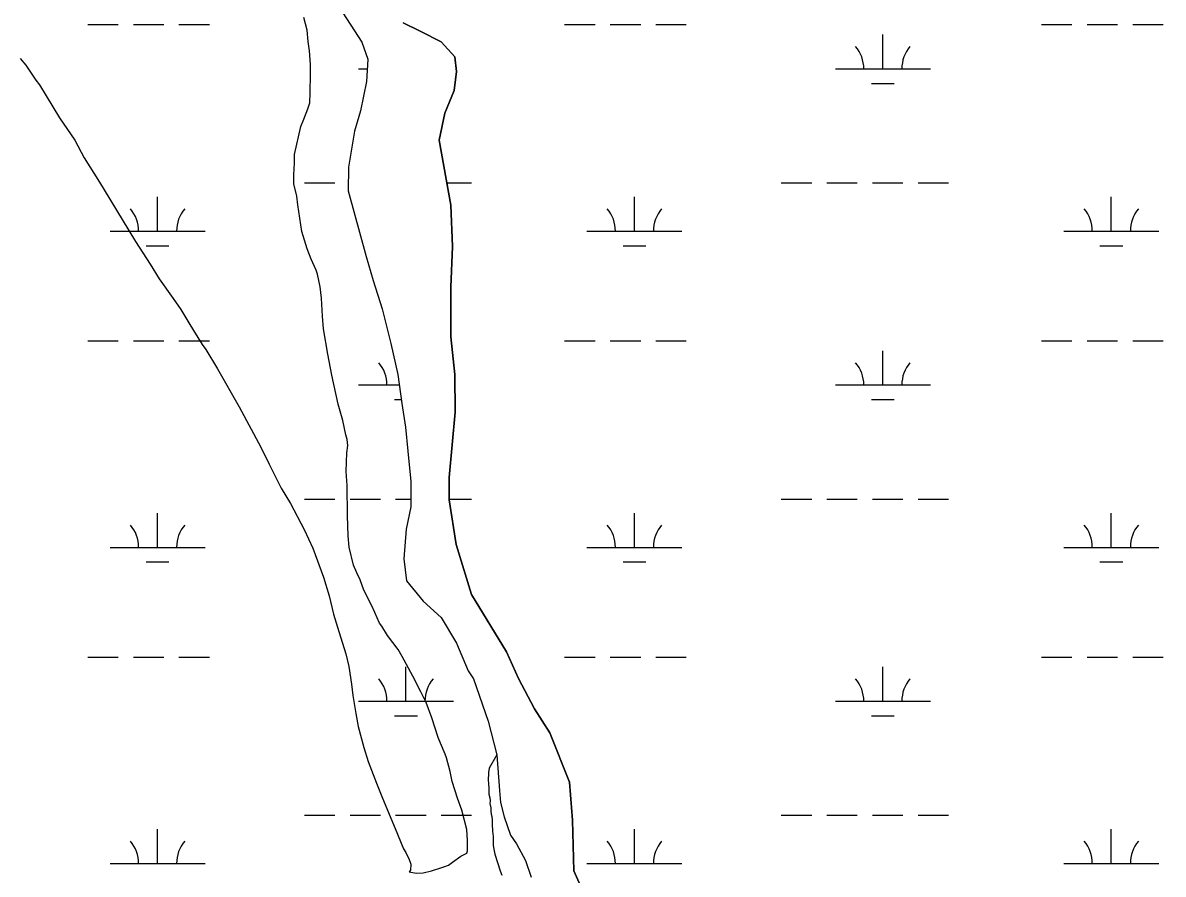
# Model space of a CAD drawing. Extents: x 3177185 to 3215018, y 812988 to 838321.
# Drawn here: x 3190318 to 3191518, y 821816 to 822712 of the extents above; entities that cross this region are included whole.
import ezdxf

# ---------------------------------------------------------------- set-up
doc = ezdxf.new("R2010")
doc.units = 0
for name, color, linetype in [('V-SITE-VEGE', 7, 'Continuous'), ('V-TOPO-SHOR', 7, 'Continuous'), ('V-WETL-SWMP', 7, 'Continuous')]:
    doc.layers.add(name, color=color, linetype=linetype)

msp = doc.modelspace()

# ---------------------------------------------------------------- linework, layer by layer
at = {"layer": 'V-SITE-VEGE'}
for p, q in [((3190651.2, 822728.1), (3190675.1, 822691.3)), ((3190617.3, 822703.9), (3190613.9, 822717.2)), ((3190736.5, 822703.1), (3190718.4, 822711.7)), ((3190618.5, 822692.1), (3190617.3, 822703.9)), ((3190758.4, 822691.9), (3190736.5, 822703.1)), ((3190619.7, 822682.4), (3190618.5, 822692.1)), ((3190675.1, 822691.3), (3190681.2, 822673.5)), ((3190772.8, 822675.9), (3190758.4, 822691.9)), ((3190315.5, 822674.1), (3190321.3, 822667.2)), ((3190620.8, 822667.8), (3190619.7, 822682.4)), ((3190681.2, 822673.5), (3190679.8, 822649.9)), ((3190774.5, 822660.6), (3190772.8, 822675.9)), ((3190321.3, 822667.2), (3190332, 822651.5)), ((3190621, 822657.8), (3190620.8, 822667.8)), ((3190772.2, 822640.5), (3190774.5, 822660.6)), ((3190332, 822651.5), (3190335.6, 822646.4)), ((3190620.7, 822638.2), (3190621, 822657.8)), ((3190679.8, 822649.9), (3190673.4, 822619.1)), ((3190335.6, 822646.4), (3190356.9, 822611.8)), ((3190620.1, 822627.7), (3190620.7, 822638.2)), ((3190762.4, 822616.6), (3190772.2, 822640.5)), ((3190618.1, 822621.3), (3190620.1, 822627.7)), ((3190356.9, 822611.8), (3190372.9, 822588.2)), ((3190613.8, 822610.4), (3190618.1, 822621.3)), ((3190673.4, 822619.1), (3190667.1, 822597.6)), ((3190756.5, 822588.2), (3190762.4, 822616.6)), ((3190604, 822573.2), (3190610.9, 822602.7)), ((3190610.9, 822602.7), (3190613.8, 822610.4)), ((3190372.9, 822588.2), (3190382.6, 822569.8)), ((3190667.1, 822597.6), (3190661, 822559.9)), ((3190768.6, 822519.7), (3190756.5, 822588.2)), ((3190382.6, 822569.8), (3190399, 822543.9)), ((3190603.2, 822551.7), (3190603.9, 822564.5)), ((3190603.9, 822564.5), (3190604, 822573.2)), ((3190603.5, 822542.2), (3190603.2, 822551.7)), ((3190661, 822559.9), (3190660.6, 822534.8)), ((3190399, 822543.9), (3190409.7, 822526)), ((3190606.5, 822529.3), (3190603.5, 822542.2)), ((3190607.7, 822520.2), (3190606.5, 822529.3)), ((3190660.6, 822534.8), (3190679.5, 822465.7)), ((3190409.7, 822526), (3190436.7, 822481.7)), ((3190611.7, 822492.3), (3190607.7, 822520.2)), ((3190770.3, 822476.5), (3190768.6, 822519.7)), ((3190617.3, 822473.9), (3190611.7, 822492.3)), ((3190436.7, 822481.7), (3190452.3, 822457.7)), ((3190621.7, 822462.9), (3190617.3, 822473.9)), ((3190768.5, 822433.7), (3190770.3, 822476.5)), ((3190452.3, 822457.7), (3190461.6, 822442.4)), ((3190627, 822451.4), (3190621.7, 822462.9)), ((3190679.5, 822465.7), (3190686.9, 822440.5)), ((3190628.3, 822447.2), (3190627, 822451.4)), ((3190631.2, 822433.9), (3190628.3, 822447.2)), ((3190461.6, 822442.4), (3190476.3, 822421.6)), ((3190632.4, 822422.1), (3190631.2, 822433.9)), ((3190686.9, 822440.5), (3190696.2, 822410.9)), ((3190768.6, 822381.2), (3190768.5, 822433.7)), ((3190476.3, 822421.6), (3190484.3, 822410.1)), ((3190633.4, 822402.9), (3190632.4, 822422.1)), ((3190484.3, 822410.1), (3190492.7, 822396.2)), ((3190696.2, 822410.9), (3190705.4, 822374.3)), ((3190492.7, 822396.2), (3190497.6, 822387.9)), ((3190634.6, 822389.6), (3190633.4, 822402.9)), ((3190497.6, 822387.9), (3190506.9, 822373.2)), ((3190639.1, 822363.1), (3190634.6, 822389.6)), ((3190506.9, 822373.2), (3190510.9, 822368.1)), ((3190705.4, 822374.3), (3190712.7, 822341.8)), ((3190772.8, 822341.8), (3190768.6, 822381.2)), ((3190510.9, 822368.1), (3190522.9, 822347.8)), ((3190643.3, 822341.1), (3190639.1, 822363.1)), ((3190522.9, 822347.8), (3190545.9, 822307.7)), ((3190650, 822310.4), (3190643.3, 822341.1)), ((3190712.7, 822341.8), (3190717, 822311.2)), ((3190773.1, 822302), (3190772.8, 822341.8)), ((3190717, 822311.2), (3190721, 822286.1)), ((3190545.9, 822307.7), (3190568.5, 822265.3)), ((3190654.8, 822293.4), (3190650, 822310.4)), ((3190767, 822233.3), (3190773.1, 822302)), ((3190658.1, 822278.3), (3190654.8, 822293.4)), ((3190659.4, 822273.2), (3190658.1, 822278.3)), ((3190721, 822286.1), (3190723.5, 822261)), ((3190568.5, 822265.3), (3190577.3, 822247.3)), ((3190659.2, 822259.1), (3190660.2, 822266.8)), ((3190660.2, 822266.8), (3190659.4, 822273.2)), ((3190658.4, 822239.5), (3190659.2, 822259.1)), ((3190723.5, 822261), (3190726.4, 822229)), ((3190577.3, 822247.3), (3190590.1, 822222)), ((3190659.5, 822224.9), (3190658.4, 822239.5)), ((3190726.4, 822229), (3190726.4, 822202.5)), ((3190767, 822209.7), (3190767, 822233.3)), ((3190590.1, 822222), (3190599.8, 822205.8)), ((3190659.8, 822193.4), (3190659.5, 822224.9)), ((3190599.8, 822205.8), (3190614.4, 822178.6)), ((3190774.1, 822162.9), (3190767, 822209.7)), ((3190660.4, 822171.9), (3190659.8, 822193.4)), ((3190726.4, 822202.5), (3190721.6, 822179)), ((3190614.4, 822178.6), (3190623.2, 822158.9)), ((3190721.6, 822179), (3190719.1, 822147.6)), ((3190661.5, 822160), (3190660.4, 822171.9)), ((3190623.2, 822158.9), (3190634.5, 822128.5)), ((3190666.2, 822141.2), (3190661.5, 822160)), ((3190790.3, 822110.1), (3190774.1, 822162.9)), ((3190719.1, 822147.6), (3190722.1, 822124.4)), ((3190669.7, 822132.9), (3190666.2, 822141.2)), ((3190673.2, 822125.6), (3190669.7, 822132.9)), ((3190634.5, 822128.5), (3190640.5, 822108.8)), ((3190677.2, 822114.6), (3190673.2, 822125.6)), ((3190722.1, 822124.4), (3190739.4, 822103)), ((3190640.5, 822108.8), (3190645.2, 822089.6)), ((3190685.5, 822098.4), (3190677.2, 822114.6)), ((3190827.1, 822050), (3190790.3, 822110.1)), ((3190688.6, 822091.1), (3190685.5, 822098.4)), ((3190739.4, 822103), (3190758.3, 822086)), ((3190645.2, 822089.6), (3190650.8, 822071.2)), ((3190693.4, 822080), (3190688.6, 822091.1)), ((3190758.3, 822086), (3190774.5, 822059.1)), ((3190650.8, 822071.2), (3190658.2, 822047.8)), ((3190696.1, 822076.8), (3190693.4, 822080)), ((3190701.9, 822067.1), (3190696.1, 822076.8)), ((3190713, 822052.3), (3190701.9, 822067.1)), ((3190774.5, 822059.1), (3190786.7, 822029.9)), ((3190658.2, 822047.8), (3190661.1, 822034.5)), ((3190717.5, 822044.9), (3190713, 822052.3)), ((3190839.9, 822021.7), (3190827.1, 822050)), ((3190728.5, 822024.2), (3190717.5, 822044.9)), ((3190661.1, 822034.5), (3190664, 822015.7)), ((3190736.9, 822007.6), (3190728.5, 822024.2)), ((3190786.7, 822029.9), (3190792.5, 822021.5)), ((3190664, 822015.7), (3190665.6, 822003.8)), ((3190792.5, 822021.5), (3190807.9, 821977)), ((3190856.5, 821990), (3190839.9, 822021.7)), ((3190665.6, 822003.8), (3190668.5, 821985.1)), ((3190742.6, 821996.5), (3190736.9, 822007.6)), ((3190748.7, 821980.5), (3190742.6, 821996.5)), ((3190872.7, 821964.6), (3190856.5, 821990)), ((3190668.5, 821985.1), (3190671, 821971.3)), ((3190755.2, 821959.8), (3190748.7, 821980.5)), ((3190807.9, 821977), (3190817.1, 821941.5)), ((3190671, 821971.3), (3190677, 821949.3)), ((3190893.4, 821912.7), (3190872.7, 821964.6)), ((3190757.8, 821953.8), (3190755.2, 821959.8)), ((3190762.7, 821942.3), (3190757.8, 821953.8)), ((3190677, 821949.3), (3190681.7, 821934.6)), ((3190764, 821938.2), (3190762.7, 821942.3)), ((3190817.1, 821941.5), (3190809.1, 821927.4)), ((3190681.7, 821934.6), (3190690.5, 821911.7)), ((3190767.8, 821924), (3190764, 821938.2)), ((3190809.1, 821927.4), (3190808.1, 821922.8)), ((3190769.9, 821913.5), (3190767.8, 821924)), ((3190808.1, 821922.8), (3190807.9, 821914.2)), ((3190690.5, 821911.7), (3190696.6, 821896)), ((3190775.5, 821896), (3190769.9, 821913.5)), ((3190807.9, 821914.2), (3190808.4, 821911.9)), ((3190808.4, 821911.9), (3190808.7, 821905.5)), ((3190808.7, 821905.5), (3190808.6, 821900)), ((3190896.7, 821872.8), (3190893.4, 821912.7)), ((3190696.6, 821896), (3190710.1, 821863.8)), ((3190780.3, 821883.1), (3190775.5, 821896)), ((3190808.6, 821900), (3190809.5, 821896.3)), ((3190809.5, 821896.3), (3190809.9, 821893.1)), ((3190809.9, 821893.1), (3190809.8, 821890.4)), ((3190785.4, 821863), (3190780.3, 821883.1)), ((3190809.8, 821890.4), (3190810.6, 821885.8)), ((3190810.6, 821885.8), (3190810.6, 821882.2)), ((3190810.6, 821882.2), (3190811, 821879)), ((3190811, 821879), (3190811.8, 821876.7)), ((3190811.8, 821876.7), (3190812.2, 821872.6)), ((3190812.2, 821872.6), (3190812.2, 821868.5)), ((3190812.2, 821868.5), (3190812.5, 821861.1)), ((3190898.2, 821819.3), (3190896.7, 821872.8)), ((3190710.1, 821863.8), (3190718.9, 821842.7)), ((3190786.2, 821851.5), (3190785.4, 821863)), ((3190812.5, 821861.1), (3190813.3, 821855.7)), ((3190813.3, 821855.7), (3190813.1, 821846.5)), ((3190718.9, 821842.7), (3190721.1, 821838.6)), ((3190786, 821840.6), (3190786.2, 821851.5)), ((3190813.1, 821846.5), (3190813.5, 821843.8)), ((3190813.5, 821843.8), (3190814.8, 821836.9)), ((3190721.1, 821838.6), (3190724.6, 821831.2)), ((3190724.6, 821831.2), (3190726.4, 821826.6)), ((3190770.2, 821828.6), (3190779, 821834.8)), ((3190779, 821834.8), (3190785.5, 821837.9)), ((3190785.5, 821837.9), (3190786, 821840.6)), ((3190814.8, 821836.9), (3190820.4, 821819.5)), ((3190726.3, 821820.2), (3190724.9, 821818.4)), ((3190726.4, 821826.6), (3190726.3, 821820.2)), ((3190739.4, 821817.2), (3190748.2, 821819.4)), ((3190748.2, 821819.4), (3190759.2, 821822.8)), ((3190759.2, 821822.8), (3190762.4, 821824.1)), ((3190762.4, 821824.1), (3190766.1, 821825.4)), ((3190766.1, 821825.4), (3190770.2, 821828.6)), ((3190820.4, 821819.5), (3190822.2, 821814.9)), ((3190911.9, 821788.5), (3190898.2, 821819.3)), ((3190724.9, 821818.4), (3190732.1, 821816.9)), ((3190732.1, 821816.9), (3190739.4, 821817.2))]:
    msp.add_line(p, q, dxfattribs=at)
at = {"layer": 'V-TOPO-SHOR'}
for points in [[(3190651.2, 822728.1), (3190675.1, 822691.3), (3190681.2, 822673.5), (3190679.8, 822649.9), (3190673.4, 822619.1), (3190667.1, 822597.6), (3190661, 822559.9), (3190660.6, 822534.8), (3190679.5, 822465.7), (3190686.9, 822440.5), (3190696.2, 822410.9), (3190705.4, 822374.3), (3190712.7, 822341.8), (3190717, 822311.2), (3190721, 822286.1), (3190723.5, 822261), (3190726.4, 822229), (3190726.4, 822202.5), (3190721.6, 822179), (3190719.1, 822147.6), (3190722.1, 822124.4), (3190739.4, 822103), (3190758.3, 822086), (3190774.5, 822059.1), (3190786.7, 822029.9), (3190792.5, 822021.5), (3190807.9, 821977), (3190817.1, 821941.5)], [(3190718.4, 822711.7), (3190736.5, 822703.1), (3190758.4, 822691.9), (3190772.8, 822675.9), (3190774.5, 822660.6), (3190772.2, 822640.5), (3190762.4, 822616.6), (3190756.5, 822588.2), (3190768.6, 822519.7), (3190770.3, 822476.5), (3190768.5, 822433.7), (3190768.6, 822381.2), (3190772.8, 822341.8), (3190773.1, 822302), (3190767, 822233.3), (3190767, 822209.7), (3190774.1, 822162.9), (3190790.3, 822110.1), (3190827.1, 822050), (3190839.9, 822021.7), (3190856.5, 821990), (3190872.7, 821964.6), (3190893.4, 821912.7), (3190896.7, 821872.8), (3190898.2, 821819.3), (3190911.9, 821788.5)], [(3190817.1, 821941.5), (3190819.7, 821903.8), (3190820.9, 821891.2), (3190824.9, 821876.1), (3190831.3, 821856.9), (3190837.6, 821847.8), (3190847.3, 821830.3), (3190853.1, 821812.8)]]:
    msp.add_lwpolyline(points, dxfattribs=at)
at = {"layer": 'V-WETL-SWMP'}
for p, q in [((3190386.5, 822709.8), (3190418.5, 822709.8)), ((3190434.5, 822709.8), (3190466.5, 822709.8)), ((3190482.5, 822709.8), (3190514.5, 822709.8)), ((3190888.4, 822709.8), (3190920.4, 822709.8)), ((3190936.4, 822709.8), (3190968.4, 822709.8)), ((3190984.4, 822709.8), (3191016.4, 822709.8)), ((3191390.3, 822709.8), (3191422.3, 822709.8)), ((3191438.3, 822709.8), (3191470.3, 822709.8)), ((3191486.3, 822709.8), (3191518.3, 822709.8)), ((3191223.3, 822663.3), (3191223.3, 822699.3)), ((3190671.3, 822663.3), (3190680.6, 822663.3)), ((3191173.3, 822663.3), (3191273.3, 822663.3)), ((3191211.3, 822647.9), (3191235.3, 822647.9)), ((3190614.5, 822543.3), (3190646.5, 822543.3)), ((3190764.4, 822543.3), (3190790.5, 822543.3)), ((3191116.4, 822543.3), (3191148.4, 822543.3)), ((3191164.4, 822543.3), (3191196.4, 822543.3)), ((3191212.4, 822543.3), (3191244.4, 822543.3)), ((3191260.4, 822543.3), (3191292.4, 822543.3)), ((3190459.9, 822492.5), (3190459.9, 822528.5)), ((3190961.8, 822492.5), (3190961.8, 822528.5)), ((3191463.7, 822492.5), (3191463.7, 822528.5)), ((3190409.9, 822492.5), (3190509.9, 822492.5)), ((3190911.8, 822492.5), (3191011.8, 822492.5)), ((3191413.7, 822492.5), (3191513.7, 822492.5)), ((3190447.9, 822477.1), (3190471.9, 822477.1)), ((3190949.8, 822477.1), (3190973.8, 822477.1)), ((3191451.7, 822477.1), (3191475.7, 822477.1)), ((3190386.5, 822377.1), (3190418.5, 822377.1)), ((3190434.5, 822377.1), (3190466.5, 822377.1)), ((3190482.5, 822377.1), (3190514.5, 822377.1)), ((3190888.4, 822377.1), (3190920.4, 822377.1)), ((3190936.4, 822377.1), (3190968.4, 822377.1)), ((3190984.4, 822377.1), (3191016.4, 822377.1)), ((3191390.3, 822377.1), (3191422.3, 822377.1)), ((3191438.3, 822377.1), (3191470.3, 822377.1)), ((3191486.3, 822377.1), (3191518.3, 822377.1)), ((3191223.3, 822330.7), (3191223.3, 822366.7)), ((3190671.3, 822330.7), (3190714.3, 822330.7)), ((3191173.3, 822330.7), (3191273.3, 822330.7)), ((3190709.3, 822315.2), (3190716.5, 822315.2)), ((3191211.3, 822315.2), (3191235.3, 822315.2)), ((3190614.5, 822210.6), (3190646.5, 822210.6)), ((3190662.5, 822210.6), (3190694.5, 822210.6)), ((3190710.5, 822210.6), (3190726.4, 822210.6)), ((3190767, 822210.6), (3190790.5, 822210.6)), ((3191116.4, 822210.6), (3191148.4, 822210.6)), ((3191164.4, 822210.6), (3191196.4, 822210.6)), ((3191212.4, 822210.6), (3191244.4, 822210.6)), ((3191260.4, 822210.6), (3191292.4, 822210.6)), ((3190459.9, 822159.8), (3190459.9, 822195.8)), ((3190961.8, 822159.8), (3190961.8, 822195.8)), ((3191463.7, 822159.8), (3191463.7, 822195.8)), ((3190409.9, 822159.8), (3190509.9, 822159.8)), ((3190911.8, 822159.8), (3191011.8, 822159.8)), ((3191413.7, 822159.8), (3191513.7, 822159.8)), ((3190447.9, 822144.4), (3190471.9, 822144.4)), ((3190949.8, 822144.4), (3190973.8, 822144.4)), ((3191451.7, 822144.4), (3191475.7, 822144.4)), ((3190386.5, 822044.4), (3190418.5, 822044.4)), ((3190434.5, 822044.4), (3190466.5, 822044.4)), ((3190482.5, 822044.4), (3190514.5, 822044.4)), ((3190888.4, 822044.4), (3190920.4, 822044.4)), ((3190936.4, 822044.4), (3190968.4, 822044.4)), ((3190984.4, 822044.4), (3191016.4, 822044.4)), ((3191390.3, 822044.4), (3191422.3, 822044.4)), ((3191438.3, 822044.4), (3191470.3, 822044.4)), ((3191486.3, 822044.4), (3191518.3, 822044.4)), ((3190721.4, 821998), (3190721.4, 822034)), ((3191223.3, 821998), (3191223.3, 822034)), ((3190671.3, 821998), (3190771.4, 821998)), ((3191173.3, 821998), (3191273.3, 821998)), ((3190709.3, 821982.5), (3190733.4, 821982.5)), ((3191211.3, 821982.5), (3191235.3, 821982.5)), ((3190614.5, 821877.9), (3190646.5, 821877.9)), ((3190662.5, 821877.9), (3190694.5, 821877.9)), ((3190710.5, 821877.9), (3190742.5, 821877.9)), ((3190758.5, 821877.9), (3190790.5, 821877.9)), ((3191116.4, 821877.9), (3191148.4, 821877.9)), ((3191164.4, 821877.9), (3191196.4, 821877.9)), ((3191212.4, 821877.9), (3191244.4, 821877.9)), ((3191260.4, 821877.9), (3191292.4, 821877.9)), ((3190459.9, 821827.2), (3190459.9, 821863.2)), ((3190961.8, 821827.2), (3190961.8, 821863.2)), ((3191463.7, 821827.2), (3191463.7, 821863.2)), ((3190409.9, 821827.2), (3190509.9, 821827.2)), ((3190911.8, 821827.2), (3191011.8, 821827.2)), ((3191413.7, 821827.2), (3191513.7, 821827.2))]:
    msp.add_line(p, q, dxfattribs=at)
for points in [[(3190651.2, 822728.1), (3190675.1, 822691.3), (3190681.2, 822673.5), (3190679.8, 822649.9), (3190673.4, 822619.1), (3190667.1, 822597.6), (3190661, 822559.9), (3190660.6, 822534.8), (3190679.5, 822465.7), (3190686.9, 822440.5), (3190696.2, 822410.9), (3190705.4, 822374.3), (3190712.7, 822341.8), (3190717, 822311.2), (3190721, 822286.1), (3190723.5, 822261), (3190726.4, 822229), (3190726.4, 822202.5), (3190721.6, 822179), (3190719.1, 822147.6), (3190722.1, 822124.4), (3190739.4, 822103), (3190758.3, 822086), (3190774.5, 822059.1), (3190786.7, 822029.9), (3190792.5, 822021.5), (3190807.9, 821977), (3190817.1, 821941.5), (3190819.7, 821903.8), (3190820.9, 821891.2)], [(3190911.9, 821788.5), (3190898.2, 821819.3), (3190896.7, 821872.8), (3190893.4, 821912.7), (3190872.7, 821964.6), (3190856.5, 821990), (3190839.9, 822021.7), (3190827.1, 822050), (3190790.3, 822110.1), (3190774.1, 822162.9), (3190767, 822209.7), (3190767, 822233.3), (3190773.1, 822302), (3190772.8, 822341.8), (3190768.6, 822381.2), (3190768.5, 822433.7), (3190770.3, 822476.5), (3190768.6, 822519.7), (3190756.5, 822588.2), (3190762.4, 822616.6), (3190772.2, 822640.5), (3190774.5, 822660.6), (3190772.8, 822675.9), (3190758.4, 822691.9), (3190736.5, 822703.1), (3190718.4, 822711.7)], [(3190820.9, 821891.2), (3190824.9, 821876.1), (3190831.3, 821856.9), (3190837.6, 821847.8), (3190847.3, 821830.3), (3190853.1, 821812.8)]]:
    msp.add_lwpolyline(points, dxfattribs=at)
for centre, start, end in [((3191168, 822663.8), 359.2282, 40.7718), ((3191278.5, 822663.8), 139.2282, 180.7718), ((3190404.7, 822493), 359.2282, 40.7718), ((3190515.2, 822493), 139.2282, 180.7718), ((3190906.6, 822493), 359.2282, 40.7718), ((3191017.1, 822493), 139.2282, 180.7718), ((3191408.5, 822493), 359.2282, 40.7718), ((3191519, 822493), 139.2282, 180.7718), ((3190666.1, 822331.1), 359.2282, 40.7718), ((3191168, 822331.1), 359.2282, 40.7718), ((3191278.5, 822331.1), 139.2282, 180.7718), ((3190404.7, 822160.3), 359.2282, 40.7718), ((3190515.2, 822160.3), 139.2282, 180.7718), ((3190906.6, 822160.3), 359.2282, 40.7718), ((3191017.1, 822160.3), 139.2282, 180.7718), ((3191408.5, 822160.3), 359.2282, 40.7718), ((3191519, 822160.3), 139.2282, 180.7718), ((3190666.1, 821998.5), 359.2282, 40.7718), ((3190776.6, 821998.5), 139.2282, 180.7718), ((3191168, 821998.5), 359.2282, 40.7718), ((3191278.5, 821998.5), 139.2282, 180.7718), ((3190404.7, 821827.6), 359.2282, 40.7718), ((3190515.2, 821827.6), 139.2282, 180.7718), ((3190906.6, 821827.6), 359.2282, 40.7718), ((3191017.1, 821827.6), 139.2282, 180.7718), ((3191408.5, 821827.6), 359.2282, 40.7718), ((3191519, 821827.6), 139.2282, 180.7718)]:
    msp.add_arc(centre, 35.2, start, end, dxfattribs=at)

doc.saveas('drawing.dxf')
